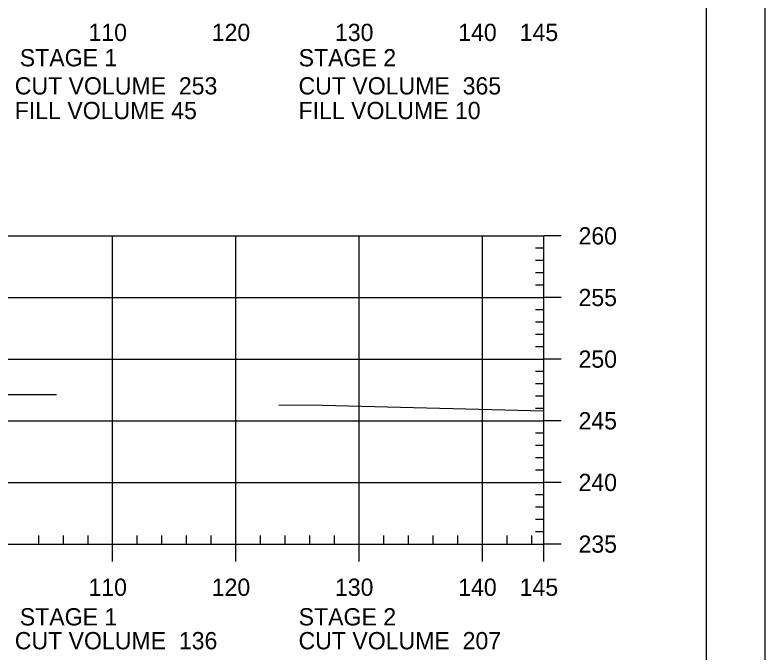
# Model space of a CAD drawing. Extents: x 1365647 to 1367999, y 387113 to 400173.
# Drawn here: x 1365996.2 to 1366057, y 396652.4 to 396704.2 of the extents above; entities that cross this region are included whole.
import ezdxf

# ---------------------------------------------------------------- set-up
doc = ezdxf.new("R2010")
doc.units = 0
for name, color, linetype in [('R_Axis', 7, 'Continuous'), ('R_Axis Annot', 7, 'Continuous'), ('R_Border', 7, 'Continuous'), ('R_Exist Surface', 7, 'Continuous'), ('R_Grid', 7, 'Continuous'), ('R_No Plot', 7, 'Continuous')]:
    doc.layers.add(name, color=color, linetype=linetype)

msp = doc.modelspace()

# ---------------------------------------------------------------- linework, layer by layer
at = {"layer": 'R_Axis'}
for p, q in [((1366039.095, 396661.251), (1366039.095, 396686.251)), ((1366040.495, 396686.251), (1366039.095, 396686.251)), ((1366039.095, 396685.251), (1366038.395, 396685.251)), ((1366039.095, 396684.251), (1366038.395, 396684.251)), ((1366039.095, 396683.251), (1366038.395, 396683.251)), ((1366039.095, 396682.251), (1366038.395, 396682.251)), ((1366040.495, 396681.251), (1366039.095, 396681.251)), ((1366039.095, 396680.251), (1366038.395, 396680.251)), ((1366039.095, 396679.251), (1366038.395, 396679.251)), ((1366039.095, 396678.251), (1366038.395, 396678.251)), ((1366039.095, 396677.251), (1366038.395, 396677.251)), ((1366040.495, 396676.251), (1366039.095, 396676.251)), ((1366039.095, 396675.251), (1366038.395, 396675.251)), ((1366039.095, 396674.251), (1366038.395, 396674.251)), ((1366039.095, 396673.251), (1366038.395, 396673.251)), ((1366039.095, 396672.251), (1366038.395, 396672.251)), ((1366040.495, 396671.251), (1366039.095, 396671.251)), ((1366039.095, 396670.251), (1366038.395, 396670.251)), ((1366039.095, 396669.251), (1366038.395, 396669.251)), ((1366039.095, 396668.251), (1366038.395, 396668.251)), ((1366039.095, 396667.251), (1366038.395, 396667.251)), ((1366040.495, 396666.251), (1366039.095, 396666.251)), ((1366039.095, 396665.251), (1366038.395, 396665.251)), ((1366039.095, 396664.251), (1366038.395, 396664.251)), ((1366039.095, 396663.251), (1366038.395, 396663.251)), ((1365998.095, 396661.251), (1365998.095, 396661.951)), ((1366000.095, 396661.251), (1366000.095, 396661.951)), ((1366002.095, 396661.251), (1366002.095, 396661.951)), ((1366006.095, 396661.251), (1366006.095, 396661.951)), ((1366008.095, 396661.251), (1366008.095, 396661.951)), ((1366010.095, 396661.251), (1366010.095, 396661.951)), ((1366012.095, 396661.251), (1366012.095, 396661.951)), ((1366016.095, 396661.251), (1366016.095, 396661.951)), ((1366018.095, 396661.251), (1366018.095, 396661.951)), ((1366020.095, 396661.251), (1366020.095, 396661.951)), ((1366022.095, 396661.251), (1366022.095, 396661.951)), ((1366026.095, 396661.251), (1366026.095, 396661.951)), ((1366028.095, 396661.251), (1366028.095, 396661.951)), ((1366030.095, 396661.251), (1366030.095, 396661.951)), ((1366032.095, 396661.251), (1366032.095, 396661.951)), ((1366036.095, 396661.251), (1366036.095, 396661.951)), ((1366038.095, 396661.251), (1366038.095, 396661.951)), ((1366039.095, 396662.251), (1366038.395, 396662.251)), ((1365749.095, 396661.251), (1366039.095, 396661.251)), ((1366004.095, 396659.851), (1366004.095, 396661.251)), ((1366014.095, 396659.851), (1366014.095, 396661.251)), ((1366024.095, 396659.851), (1366024.095, 396661.251)), ((1366034.095, 396659.851), (1366034.095, 396661.251)), ((1366039.095, 396659.851), (1366039.095, 396661.251)), ((1366040.495, 396661.251), (1366039.095, 396661.251))]:
    msp.add_line(p, q, dxfattribs=at)
at = {"layer": 'R_Border'}
msp.add_line((1366052.275, 396550.251), (1366052.275, 396755.711), dxfattribs=at)
at = {"layer": 'R_Exist Surface'}
for points in [[(1365939.888, 396674.312), (1365951.159, 396674.193), (1365958.064, 396674.092), (1365966.592, 396673.948), (1365992.3, 396673.389), (1365997.551, 396673.389), (1365999.541, 396673.389)], [(1366017.571, 396672.549), (1366021.115, 396672.523), (1366039.095, 396672.062)]]:
    msp.add_lwpolyline(points, dxfattribs=at)
at = {"layer": 'R_Grid'}
for p, q in [((1365749.095, 396686.251), (1366039.095, 396686.251)), ((1366004.095, 396661.251), (1366004.095, 396686.251)), ((1366014.095, 396661.251), (1366014.095, 396686.251)), ((1366024.095, 396661.251), (1366024.095, 396686.251)), ((1366034.095, 396661.251), (1366034.095, 396686.251)), ((1366039.095, 396661.251), (1366039.095, 396686.251)), ((1365749.095, 396681.251), (1366039.095, 396681.251)), ((1365749.095, 396676.251), (1366039.095, 396676.251)), ((1365749.095, 396671.251), (1366039.095, 396671.251)), ((1365749.095, 396666.251), (1366039.095, 396666.251)), ((1365749.095, 396661.251), (1366039.095, 396661.251))]:
    msp.add_line(p, q, dxfattribs=at)
at = {"layer": 'R_No Plot'}
msp.add_lwpolyline([(1365723.687, 396759.605), (1366057.027, 396759.605), (1366057.027, 396546.268), (1365723.687, 396546.268)], close=True, dxfattribs=at)

# ---------------------------------------------------------------- texts
at = {"layer": 'R_Axis Annot'}
for s, p in [('110', (1366002.133, 396702.051)), ('120', (1366012.133, 396702.051)), ('130', (1366022.133, 396702.051)), ('140', (1366032.133, 396702.051)), ('145', (1366037.121, 396702.051)), ('STAGE 1', (1365996.559, 396699.996)), ('STAGE 2', (1366019.187, 396699.996)), ('CUT VOLUME  253', (1365996.152, 396697.717)), ('CUT VOLUME  365', (1366019.178, 396697.717)), ('FILL VOLUME 45', (1365996.152, 396695.717)), ('FILL VOLUME 10', (1366019.178, 396695.717)), ('260', (1366041.895, 396685.551)), ('255', (1366041.895, 396680.551)), ('250', (1366041.895, 396675.551)), ('245', (1366041.895, 396670.551)), ('240', (1366041.895, 396665.551)), ('235', (1366041.895, 396660.551)), ('110', (1366002.133, 396657.051)), ('120', (1366012.133, 396657.051)), ('130', (1366022.133, 396657.051)), ('140', (1366032.133, 396657.051)), ('145', (1366037.121, 396657.051)), ('STAGE 1', (1365996.559, 396654.651)), ('STAGE 2', (1366019.187, 396654.651)), ('CUT VOLUME  136', (1365996.152, 396652.717)), ('CUT VOLUME  207', (1366019.178, 396652.717))]:
    msp.add_text(s, height=1.4, dxfattribs=at).set_placement(p)

doc.saveas('drawing.dxf')
